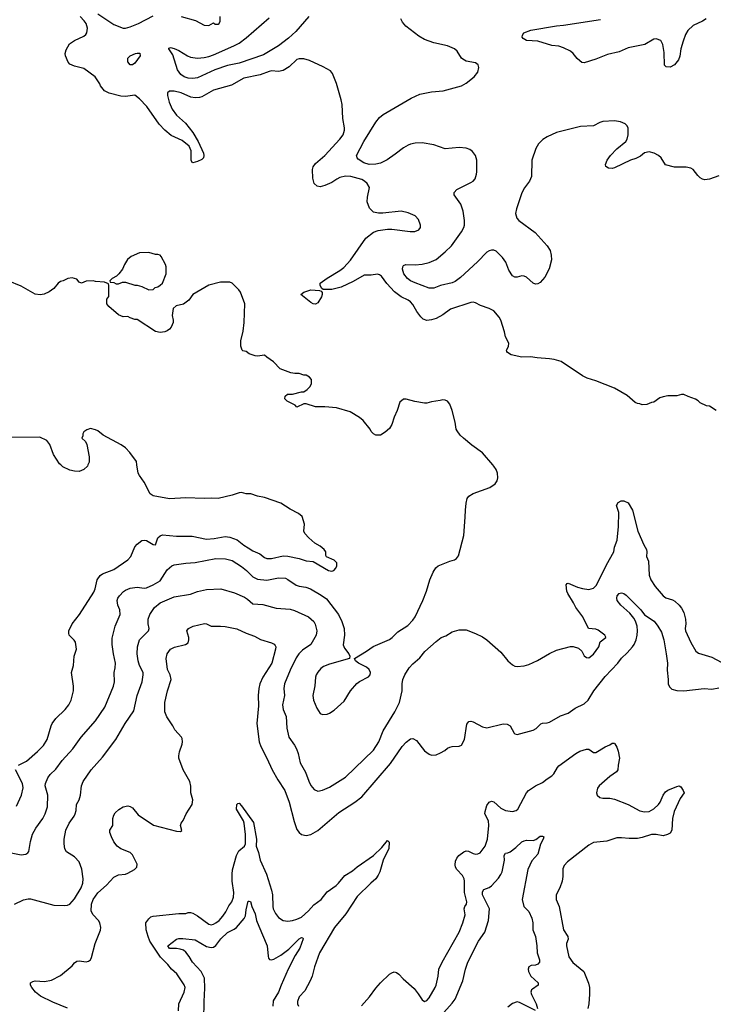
# Model space of a CAD drawing. Header units: inches. Extents: x 1678809 to 1859548, y 384609 to 522868.
# Tile 350 of 386: x 1810597 to 1816584, y 475346 to 483842. Entities that reach past the tile are written whole.
import ezdxf

# ---------------------------------------------------------------- set-up
doc = ezdxf.new("R2010")
doc.units = ezdxf.units.IN
doc.header["$MEASUREMENT"] = 0
doc.layers.add('B8417', color=7, linetype='Continuous')
doc.layers.add('B8418', color=7, linetype='Continuous')

msp = doc.modelspace()

# ---------------------------------------------------------------- linework, layer by layer
at = {"layer": 'B8417', "color": 5}
for points, elevation in [([(1810510, 476654.9), (1810610, 476634.9), (1810650, 476641.6), (1810668, 476652), (1810676.2, 476663.8), (1810688.6, 476750), (1810706.7, 476813.3), (1810734.9, 476865.1), (1810797.6, 476950), (1810816.8, 476990), (1810837.6, 477050), (1810840.3, 477150), (1810816.4, 477230), (1810818.3, 477250), (1810838.4, 477301.6), (1810859.6, 477330), (1810910, 477375.8), (1810964, 477450), (1811055.4, 477550), (1811128.1, 477651.9), (1811250, 477792.2), (1811332.2, 477910), (1811407.1, 478090), (1811415.1, 478130), (1811411, 478210), (1811422, 478250), (1811424.7, 478290), (1811406.4, 478370), (1811394.8, 478450), (1811395.7, 478504.3), (1811419.7, 478610), (1811465.1, 478710), (1811460.4, 478750), (1811444, 478790), (1811436.9, 478830), (1811443, 478850), (1811456.9, 478870), (1811491.6, 478908.4), (1811510, 478920.9), (1811550, 478936.1), (1811610, 478946.3), (1811670, 478937.7), (1811690, 478939.6), (1811750, 478964.9), (1811810, 479001.5), (1811870, 479094.9), (1811910, 479128.9), (1811930, 479136.9), (1812030, 479152.6), (1812110, 479159.6), (1812290, 479194), (1812372, 479190), (1812430, 479176.5), (1812510, 479124.7), (1812554.7, 479090), (1812610, 479034.4), (1812650, 479013.8), (1812730, 479005.1), (1812830, 479027.2), (1812890, 479022.6), (1812912.1, 479012.1), (1812982.8, 478962.8), (1813010, 478953.4), (1813065.9, 478945.9), (1813106.4, 478930), (1813197.5, 478877.5), (1813243.5, 478843.5), (1813348.8, 478710), (1813376.1, 478650), (1813396.1, 478590), (1813400.3, 478530), (1813388.4, 478448.4), (1813399.9, 478419.9), (1813438.8, 478370), (1813446, 478350), (1813442, 478330), (1813270, 478281.6), (1813219.3, 478260.7), (1813196.3, 478243.7), (1813169.2, 478210.8), (1813155.3, 478190), (1813148.8, 478170), (1813144.8, 478095.2), (1813127.2, 478010), (1813128.8, 477990), (1813132, 477970), (1813161.2, 477901.2), (1813190, 477854.8), (1813210, 477846.8), (1813250, 477850.7), (1813270, 477857.3), (1813310, 477884), (1813397.2, 477962.8), (1813451.8, 478050), (1813505.9, 478114.1), (1813530, 478132.7), (1813607.2, 478172.8), (1813621.2, 478190), (1813625.2, 478210), (1813614.2, 478234.2), (1813590, 478256), (1813522, 478290), (1813495.3, 478310), (1813486, 478330), (1813590, 478393), (1813646.7, 478433.3), (1813790, 478494), (1813812.7, 478510), (1813859.5, 478560.5), (1813945.9, 478614.1), (1813990, 478661.6), (1814010, 478690.6), (1814077.2, 478830), (1814108.6, 478910), (1814136.9, 479010), (1814165.3, 479074.7), (1814188.7, 479111.3), (1814210, 479128.5), (1814238, 479142), (1814310, 479170.4), (1814350, 479180.7), (1814367.3, 479192.7), (1814384.5, 479215.5), (1814429.6, 479390), (1814443, 479550), (1814443.6, 479610), (1814449.6, 479670), (1814459.5, 479710), (1814472.7, 479730), (1814510, 479754), (1814654.5, 479805.5), (1814701.6, 479838.4), (1814717.6, 479862.4), (1814724.5, 479890), (1814721.6, 479930), (1814710, 479961.2), (1814689.6, 479990), (1814680.9, 480000)], 460), ([(1810587.2, 477410), (1810654.9, 477445.1), (1810751.3, 477528.7), (1810800.9, 477579.1), (1810835.1, 477630), (1810867.1, 477750), (1810878, 477770), (1810910, 477812.4), (1810989.8, 477890.2), (1811019.7, 477930), (1811041.3, 477970), (1811061.3, 478050), (1811060.5, 478090), (1811045.1, 478210), (1811061.6, 478270), (1811067.8, 478350), (1811086, 478410), (1811079.5, 478470), (1811068, 478488), (1811025.1, 478530), (1811019.6, 478550), (1811020.7, 478570), (1811048.2, 478630), (1811111.5, 478708.5), (1811237.1, 478902.9), (1811248.7, 478930), (1811264.2, 479010), (1811290, 479047.2), (1811310, 479059.7), (1811410, 479099.1), (1811530, 479182), (1811555.4, 479210), (1811590, 479294), (1811610, 479316.3), (1811650, 479346.8), (1811670, 479350.6), (1811690, 479346.8), (1811750, 479314.8), (1811770, 479311), (1811787.6, 479370), (1811810.5, 479389.5), (1811830, 479395.9), (1811950, 479385.7), (1812084.4, 479384.4), (1812210, 479360.6), (1812274.2, 479365.8), (1812370, 479381.5), (1812410, 479377.4), (1812472.7, 479352.7), (1812530, 479306.5), (1812570, 479286.3), (1812610, 479258.9), (1812670, 479232.9), (1812710, 479202.6), (1812730, 479192.9), (1812770, 479193.8), (1812870, 479214.7), (1812910, 479214.4), (1813010, 479192.9), (1813070, 479172.7), (1813130, 479166.8), (1813262.8, 479090), (1813290, 479084.4), (1813309.5, 479090.5), (1813326, 479110), (1813335.1, 479130), (1813334.8, 479154.8), (1813310, 479177.2), (1813246, 479206), (1813240.2, 479220.2), (1813239, 479250), (1813225.2, 479270), (1813190, 479298), (1813143.9, 479323.9), (1813092.7, 479370), (1813057.2, 479410), (1813049, 479430), (1813055.3, 479490), (1813034.8, 479554.8), (1813002.5, 479582.5), (1812930, 479618), (1812850, 479669.5), (1812710, 479718), (1812649.4, 479729.4), (1812591.8, 479751.8), (1812550, 479752.3), (1812510, 479761.2), (1812490, 479759.3), (1812430, 479739.3), (1812308.7, 479711.3), (1812250, 479714), (1812190, 479709.7), (1812030, 479716.9), (1811890, 479707.6), (1811750, 479732.7), (1811722.7, 479750), (1811671.3, 479851.3), (1811630, 479909), (1811619.3, 479930), (1811608.6, 480000)], 480), ([(1811184.8, 480000), (1811180.7, 479990), (1811150, 479960.9), (1811110, 479944.5), (1811070, 479945.1), (1811030, 479956.2), (1810970, 479983.7), (1810950.8, 480000)], 480), ([(1810553.2, 476210), (1810630, 476248), (1810670, 476257.1), (1810690, 476255.5), (1810890, 476202.4), (1810981.5, 476198.5), (1811010, 476202), (1811030, 476210.8), (1811070, 476256.3), (1811128.5, 476350), (1811141, 476390), (1811143.1, 476430), (1811132.8, 476512.8), (1811110, 476575.1), (1811070, 476619.6), (1811001.7, 476661.7), (1810986.7, 476686.7), (1810979.7, 476730), (1810980.5, 476770), (1810994.3, 476850), (1811024, 476910), (1811066.6, 476970), (1811075.4, 476990), (1811082.9, 477017.1), (1811088, 477070), (1811109.7, 477110), (1811122, 477150), (1811129.7, 477230), (1811143.5, 477270), (1811214.7, 477370), (1811310, 477479.3), (1811425.1, 477630), (1811506.9, 477770), (1811580.6, 477879.4), (1811611, 478010), (1811654.2, 478130), (1811663.5, 478190), (1811661.1, 478210), (1811629.7, 478270), (1811618.7, 478310), (1811610.8, 478370), (1811612.1, 478430), (1811631.5, 478490), (1811707.8, 478570), (1811713.3, 478590), (1811706.9, 478630), (1811706.6, 478670), (1811719.7, 478710), (1811761.1, 478770), (1811810, 478809.1), (1811930, 478860.8), (1812070, 478886.3), (1812131.9, 478908.1), (1812210, 478924.9), (1812332.4, 478932.4), (1812450, 478897.4), (1812538, 478858), (1812563, 478843), (1812610, 478802.8), (1812694.8, 478794.8), (1812810, 478764.2), (1812930, 478754.9), (1812970, 478744.2), (1813090, 478690.3), (1813135.3, 478650), (1813146.8, 478626.8), (1813162.3, 478570), (1813154.3, 478530), (1813109.4, 478450.6), (1813037.5, 478402.5), (1813005.8, 478370), (1812983.6, 478336.4), (1812930, 478229.6), (1812882, 478110), (1812877.3, 478070), (1812882, 478010), (1812864, 477930), (1812870.2, 477890.2), (1812896.5, 477830), (1812903.1, 477730), (1812918.7, 477650), (1812970, 477581.6), (1812986.3, 477550), (1813001.5, 477510), (1813016.9, 477430), (1813063.6, 477350), (1813091.3, 477271.3), (1813110, 477233.4), (1813138.7, 477198.7), (1813170, 477184.4), (1813210, 477193.4), (1813270, 477218.9), (1813410, 477306), (1813650, 477538), (1813697.2, 477610), (1813734.2, 477705.8), (1813835.4, 477870), (1813873.5, 477950), (1813899.1, 478050), (1813898.3, 478110), (1813905.1, 478150), (1813921.3, 478190), (1813958.7, 478250), (1813990, 478284.4), (1814050, 478337.1), (1814094, 478390), (1814190, 478476.3), (1814235.3, 478510), (1814274.2, 478525.8), (1814330, 478558.8), (1814390, 478576), (1814450, 478576), (1814530, 478546.8), (1814590, 478517.3), (1814630, 478490.6), (1814750, 478385.5), (1814810, 478310.7), (1814850, 478276.3), (1814870, 478264.9), (1814890, 478260.5), (1814950, 478266.4), (1814990, 478277.6), (1815067.2, 478312.8), (1815170, 478373), (1815230, 478402), (1815350, 478434), (1815374.8, 478434.8), (1815419.8, 478419.8), (1815450, 478392), (1815470, 478352), (1815490, 478338), (1815510, 478336), (1815550, 478367.3), (1815596.2, 478430), (1815607.2, 478472.8), (1815655.3, 478510), (1815655.3, 478515.3), (1815648, 478530), (1815590, 478575.3), (1815570, 478582), (1815506, 478590), (1815457.2, 478690), (1815395.6, 478770), (1815376.9, 478810), (1815327.3, 478890), (1815318, 478910), (1815314, 478966), (1815322, 478978), (1815330, 478981), (1815410, 478944.4), (1815453.1, 478933.1), (1815510, 478925.7), (1815550, 478937.6), (1815576.2, 478963.8), (1815662.8, 479137.2), (1815725.1, 479250), (1815731.3, 479290), (1815754, 479350), (1815766.6, 479470), (1815769, 479590), (1815749.3, 479650.7), (1815763.1, 479676.9), (1815788.9, 479691.1), (1815811.1, 479691.1), (1815850, 479672), (1815886, 479610), (1815931, 479430), (1815983.8, 479310), (1816007.3, 479270), (1816011, 479250), (1816007.3, 479210), (1816024.7, 479170), (1816030.8, 479050), (1816044, 479010), (1816081.6, 478950), (1816150.4, 478870), (1816172.7, 478852.7), (1816230, 478835.2), (1816250, 478824), (1816288.9, 478790), (1816310, 478764.9), (1816328, 478728), (1816342.7, 478670), (1816345.6, 478630), (1816340.3, 478590), (1816343.6, 478570), (1816389.1, 478469.1), (1816432.8, 478392.8), (1816457.1, 478377.1), (1816570, 478342), (1816650, 478297.4)], 440), ([(1811010, 475313.6), (1810883.3, 475363.3), (1810776.1, 475416.1), (1810733.2, 475450), (1810701.2, 475490), (1810689, 475510), (1810688.7, 475530), (1810710, 475542.8), (1810730, 475547.3), (1810810, 475543.8), (1810870, 475554.9), (1810950, 475595.5), (1811050, 475678.8), (1811070, 475704), (1811090, 475719.1), (1811110, 475720.5), (1811170, 475712.4), (1811190, 475717.1), (1811206.6, 475730), (1811215.8, 475750), (1811248.8, 475871.2), (1811294.6, 475985.4), (1811297.6, 476010), (1811288.9, 476050), (1811278, 476070), (1811230, 476118.3), (1811214, 476150), (1811217.4, 476210), (1811229.8, 476250), (1811270, 476307.9), (1811344.6, 476375.4), (1811410, 476442.9), (1811450, 476462.2), (1811509.2, 476470), (1811530, 476478.6), (1811586.6, 476510), (1811607.2, 476530), (1811610, 476556), (1811570, 476636), (1811550, 476655.1), (1811470, 476686.6), (1811439, 476710), (1811410, 476748.7), (1811389.3, 476790), (1811376, 476830), (1811376, 476850), (1811400.9, 476890), (1811401.6, 476950), (1811410, 476978), (1811422, 476998), (1811451.7, 477028.3), (1811490, 477050.8), (1811530, 477058.8), (1811550, 477054), (1811570, 477042.8), (1811620.3, 476980.2), (1811751.2, 476891.2), (1811950, 476839.5), (1811983.7, 476836.3), (1811994.9, 476845.1), (1811984.7, 476890), (1811990.9, 476910), (1812007.2, 476932.8), (1812032.5, 476990), (1812085.1, 477070), (1812091.1, 477110), (1812073.3, 477170), (1812072.9, 477227.1), (1812064, 477270), (1812008.3, 477368.3), (1811970.8, 477470), (1811969.8, 477490), (1811976.6, 477523.4), (1812000.3, 477590), (1812003.1, 477610), (1811998.8, 477638.8), (1811992.3, 477652.3), (1811935.6, 477715.6), (1811918, 477750), (1811865.9, 477825.9), (1811849.7, 477870), (1811849.7, 477950), (1811873.7, 478050), (1811904.7, 478150), (1811896.8, 478190), (1811873.7, 478233.7), (1811860.9, 478330), (1811868.3, 478370), (1811898.4, 478410), (1811932.6, 478427.4), (1812028.8, 478451.2), (1812050, 478466.4), (1812056.4, 478490), (1812055.3, 478510), (1812039.5, 478570), (1812053.2, 478590), (1812093.2, 478610), (1812192.2, 478632.2), (1812210.3, 478630.3), (1812250, 478608.4), (1812329.6, 478610.4), (1812370, 478606.7), (1812470, 478584.6), (1812550, 478547.6), (1812622.4, 478522.4), (1812674.1, 478494.1), (1812770, 478465.3), (1812792.6, 478452.6), (1812801.7, 478441.7), (1812807, 478430), (1812805.3, 478410), (1812772, 478290), (1812694, 478170), (1812669.2, 478110), (1812659.7, 478070), (1812655.9, 478010), (1812658.5, 477921.5), (1812643.6, 477770), (1812664.8, 477610), (1812678, 477570), (1812730.3, 477470), (1812775.3, 477370), (1812823.9, 477283.9), (1812884.4, 477190), (1812922.4, 477090), (1812964.5, 476924.5), (1812990, 476854), (1813010, 476828.2), (1813030, 476812.4), (1813070, 476802), (1813110, 476810.4), (1813170, 476847.2), (1813350, 477000.3), (1813490, 477091.6), (1813550, 477137.4), (1813796.4, 477423.5), (1813898.3, 477570), (1813931.7, 477608.3), (1813970, 477636.4), (1813990, 477638.4), (1814021.2, 477621.2), (1814090, 477533), (1814130, 477503.1), (1814150, 477495.8), (1814190, 477499.5), (1814230, 477514.9), (1814264.9, 477535.1), (1814290, 477556.3), (1814310, 477564.9), (1814330, 477570.6), (1814390, 477573.4), (1814410, 477582.8), (1814434.7, 477630), (1814456.6, 477763.4), (1814474, 477786), (1814490, 477788.4), (1814510, 477783.1), (1814590, 477741.7), (1814630, 477733.1), (1814770, 477766), (1814803.1, 477763.1), (1814830, 477747.7), (1814864.6, 477684.6), (1814870, 477679.1), (1814890, 477674.4), (1815030, 477710.3), (1815055.3, 477724.7), (1815095, 477764.9), (1815110, 477771.7), (1815150, 477774.6), (1815170, 477780.9), (1815263.4, 477836.6), (1815330, 477859.2), (1815390, 477901.3), (1815470, 477938), (1815502, 477970), (1815551.8, 478050), (1815650, 478174.9), (1815759.7, 478290), (1815790, 478333.4), (1815840.5, 478379.5), (1815885.1, 478430), (1815899.8, 478450), (1815918.7, 478490), (1815927.2, 478530), (1815929, 478570), (1815926, 478610), (1815911.6, 478651.6), (1815897.1, 478677.1), (1815861.7, 478721.7), (1815785.1, 478790), (1815754.7, 478830), (1815749.7, 478850), (1815754, 478870), (1815770, 478890.4), (1815790, 478896.4), (1815810, 478890.4), (1815830, 478876.4), (1815870, 478840.4), (1815958.7, 478750), (1815990, 478708), (1816072.1, 478652), (1816105.3, 478610), (1816136.4, 478556.4), (1816157.3, 478490), (1816178, 478370), (1816188.3, 478290), (1816183.9, 478230), (1816195, 478150), (1816195.3, 478110), (1816204.3, 478084.3), (1816225.2, 478065.2), (1816270, 478052.7), (1816330, 478050.2), (1816506, 478070), (1816570, 478066.3), (1816630, 478076.5)], 420), ([(1813545.9, 475334.1), (1813615.6, 475410), (1813670, 475485.5), (1813710, 475530.5), (1813790, 475605.5), (1813810, 475619.1), (1813830, 475624.9), (1813850, 475620.7), (1813870, 475607.3), (1813905.8, 475565.8), (1814001.3, 475481.3), (1814037.3, 475437.3), (1814070, 475386), (1814090, 475370.8), (1814110, 475379.1), (1814130, 475400.7), (1814183.6, 475490), (1814191.5, 475510), (1814207.3, 475590), (1814213.3, 475650), (1814242.6, 475710), (1814390.6, 475969.4), (1814421.4, 476050), (1814440.5, 476119.5), (1814434.4, 476170), (1814438.8, 476190), (1814453.6, 476210), (1814456.2, 476230), (1814437.2, 476310), (1814436.8, 476410), (1814432.3, 476430), (1814417.7, 476457.7), (1814370.9, 476510), (1814359.4, 476530), (1814354.2, 476550), (1814358.3, 476581.7), (1814370, 476608.4), (1814385.7, 476630), (1814430, 476661.7), (1814450, 476670.3), (1814470, 476668.7), (1814510, 476646), (1814530, 476640.2), (1814550, 476643.2), (1814570, 476654.3), (1814613.8, 476710), (1814635.7, 476770), (1814646.3, 476890), (1814641.7, 476930), (1814612.1, 476990), (1814613.9, 477010), (1814630, 477062), (1814650, 477090.2), (1814670, 477098), (1814690, 477093), (1814750, 477038.5), (1814790, 477017.3), (1814850, 477008.7), (1814881.6, 477018.4), (1814895.1, 477030), (1814972.4, 477170), (1814988.3, 477190), (1815047.6, 477230), (1815110, 477260.2), (1815150, 477292.9), (1815190, 477318), (1815206.3, 477333.7), (1815237.6, 477390), (1815250, 477403.2), (1815397.6, 477510), (1815431.3, 477531.3), (1815490, 477546.3), (1815510, 477546.4), (1815550, 477519.3), (1815570, 477517.6), (1815650, 477568.4), (1815690, 477584.4), (1815710, 477598), (1815730, 477598), (1815733.5, 477593.5), (1815750, 477564), (1815761.1, 477530), (1815772.4, 477470), (1815760.9, 477410), (1815759.5, 477370), (1815747.6, 477352.4), (1815689.1, 477310.9), (1815598.4, 477230), (1815583.1, 477210), (1815574.4, 477170), (1815580.4, 477150), (1815604, 477130), (1815630, 477124.2), (1815690, 477124.9), (1815730, 477116.9), (1815848, 477070), (1815950, 477016.5), (1815990, 477007.9), (1816029.8, 477010.2), (1816070, 477032.9), (1816110, 477070.3), (1816125.3, 477090), (1816151.2, 477150), (1816170, 477179.5), (1816190, 477193.4), (1816270, 477226.8), (1816290, 477230.8), (1816302, 477222), (1816324.7, 477190), (1816330.8, 477170), (1816297.7, 477122.3), (1816244.9, 477010), (1816230.2, 476950), (1816226, 476850), (1816210, 476823.5), (1816189.2, 476810.8), (1816150, 476801.2), (1816090, 476810.6), (1816050, 476810.6), (1815970, 476784.9), (1815930, 476777.9), (1815856, 476776), (1815790, 476783.7), (1815750, 476782.9), (1815664.8, 476755.2), (1815550, 476741.1), (1815510, 476720.7), (1815323.8, 476576.2), (1815295.6, 476544.4), (1815285.7, 476514.3), (1815284.5, 476450), (1815278.4, 476410), (1815259.3, 476350), (1815227.9, 476290), (1815227.8, 476250), (1815251.7, 476190), (1815291.3, 475990), (1815328.3, 475930), (1815331.1, 475908.9), (1815315.6, 475870), (1815315.6, 475850), (1815335.6, 475755.6), (1815370, 475707.3), (1815466.8, 475630), (1815507.5, 475527.5), (1815514, 475490), (1815513.7, 475433.7), (1815510.5, 475350), (1815500.5, 475310)], 380), ([(1810570, 477056.3), (1810611.1, 477150), (1810626.1, 477213.9), (1810621.5, 477250), (1810560.2, 477370)], 480), ([(1811966.5, 475290), (1811970.8, 475350), (1812017.4, 475450), (1812023.9, 475490), (1812015.4, 475515.4), (1811953.3, 475610), (1811905.6, 475650), (1811875.1, 475690), (1811812, 475752), (1811721.2, 475890), (1811704.8, 475930), (1811688.9, 475990), (1811684.7, 476050), (1811710, 476084.4), (1811730, 476100.4), (1811750, 476106.4), (1811970, 476128.8), (1812030, 476128.8), (1812050, 476137.6), (1812070, 476139), (1812090, 476133), (1812130, 476109.3), (1812230, 476036.9), (1812250, 476032.3), (1812270, 476036.5), (1812290, 476048.1), (1812318, 476070), (1812350, 476106), (1812376.5, 476143.5), (1812403, 476197), (1812428.6, 476231.4), (1812442.4, 476270), (1812445.2, 476310), (1812429.8, 476410), (1812429.9, 476469.9), (1812434.9, 476505.1), (1812467.7, 476630), (1812489.2, 476670.8), (1812538.3, 476710), (1812547.1, 476730), (1812545.3, 476810), (1812534.9, 476910), (1812528.3, 476930), (1812469, 477030), (1812470, 477071.3), (1812480.1, 477079.9), (1812490, 477083), (1812510, 477059.5), (1812614, 476914), (1812640.1, 476770), (1812637.1, 476710), (1812656.8, 476656.8), (1812672.4, 476590), (1812725.6, 476470), (1812770.2, 476330.2), (1812777.8, 476290), (1812781, 476190), (1812785.8, 476170), (1812804.2, 476130), (1812830, 476095.3), (1812870.2, 476070.2), (1812910, 476064.6), (1812950, 476068.9), (1812990, 476079.6), (1813030, 476099), (1813090, 476152.9), (1813135.2, 476204.8), (1813197.7, 476250), (1813250, 476317.3), (1813326.9, 476370), (1813348.5, 476390), (1813403.2, 476456.8), (1813470, 476498), (1813508.4, 476531.6), (1813649.9, 476630.1), (1813721.5, 476698.5), (1813770, 476760.7), (1813784.9, 476744.9), (1813781.7, 476690), (1813733.8, 476590), (1813705, 476490), (1813690, 476459.6), (1813670, 476427.8), (1813627.3, 476392.7), (1813510, 476277.6), (1813413.1, 476126.9), (1813314, 476010), (1813185.3, 475790), (1813140.9, 475670), (1813120.9, 475590), (1813104.6, 475550), (1813057.2, 475462.8), (1813010, 475409.5), (1812993.1, 475370), (1812994.6, 475350), (1813004.2, 475330)], 380), ([(1814233.3, 475250), (1814330, 475356.9), (1814354.4, 475390), (1814421.8, 475550), (1814443.4, 475650), (1814464.8, 475710), (1814556.8, 475890), (1814611.2, 475968.8), (1814643.5, 476070), (1814650.8, 476170), (1814591.1, 476290), (1814590, 476318), (1814603.3, 476336.7), (1814650, 476354.4), (1814670, 476368.8), (1814730, 476435.8), (1814750, 476466.4), (1814760.4, 476490), (1814781.3, 476590), (1814778, 476630), (1814789.2, 476650), (1814810, 476653.4), (1814830, 476663), (1814880.3, 476699.7), (1814930, 476748.2), (1814950, 476757.6), (1814970, 476761.6), (1815030, 476759.1), (1815052.3, 476767.7), (1815090, 476796), (1815110, 476798), (1815122, 476790), (1815116, 476770), (1815092.7, 476727.3), (1815070, 476641.2), (1815016.5, 476583.5), (1814983.7, 476510), (1814934.9, 476250), (1814949, 476189), (1814990, 476147.7), (1815016.5, 476090), (1815025.7, 476050), (1815024.4, 475990), (1815050.2, 475930.2), (1815060.7, 475850), (1815062.6, 475790), (1815083.2, 475730), (1815082.3, 475710), (1815070, 475693.3), (1815050, 475685), (1815010, 475681.5), (1814992.2, 475670), (1814986, 475650), (1814988.3, 475630), (1815009.5, 475589.5), (1815072.4, 475530), (1815070.4, 475510), (1815022.3, 475477.7), (1815014.6, 475470), (1815008.1, 475450), (1815013.6, 475430), (1815055.5, 475350), (1815066.4, 475310)], 360), ([(1812186.1, 475213.9), (1812188.1, 475370), (1812195.5, 475484.5), (1812190.4, 475570.4), (1812162.7, 475630), (1812088.8, 475708.8), (1812059.7, 475759.7), (1812030, 475797.2), (1812010, 475812.8), (1811982.7, 475822.7), (1811950, 475828.4), (1811890, 475827.8), (1811874.5, 475850), (1811950, 475907.4), (1811970, 475913.8), (1812005.8, 475914.2), (1812110, 475902.7), (1812210, 475845.2), (1812250, 475836.4), (1812270, 475839.3), (1812290, 475854), (1812331.6, 475910), (1812390, 475964.3), (1812446.6, 475993.4), (1812467.9, 476010), (1812534, 476086), (1812545.1, 476110), (1812550, 476162), (1812570, 476236), (1812576.9, 476236.9), (1812590, 476234), (1812600.5, 476190), (1812630, 476126), (1812642, 476070), (1812660.2, 476020.2), (1812732.8, 475850), (1812741.5, 475761.5), (1812744.8, 475744.8), (1812752.8, 475732.8), (1812770, 475730.4), (1812790, 475736.9), (1812850, 475771.3), (1812918.7, 475821.3), (1813010, 475910.2), (1813030, 475922.4), (1813039.5, 475919.5), (1813043.8, 475910), (1813014.3, 475830), (1812974, 475766), (1812912.8, 475650), (1812852.2, 475510), (1812831.5, 475450), (1812784.9, 475375.1), (1812780.5, 475330)], 360), ([(1815050, 475293.6), (1814910, 475363), (1814890, 475368), (1814850, 475352.6), (1814810, 475320.5)], 360)]:
    msp.add_lwpolyline(points, dxfattribs=dict(at, elevation=elevation))
at = {"layer": 'B8418', "color": 5}
for points, elevation in [([(1816608, 480470), (1816550, 480508.7), (1816526, 480510), (1816470, 480535.3), (1816453.2, 480553.2), (1816428.9, 480568.9), (1816366, 480590), (1816330, 480608), (1816310, 480608), (1816270, 480595.3), (1816190, 480595.3), (1816150, 480588.7), (1816122, 480578), (1816070, 480542), (1816050, 480539), (1816010, 480522), (1815970, 480518), (1815950, 480528.7), (1815930, 480529), (1815910, 480539), (1815839.6, 480599.6), (1815730, 480662.9), (1815570, 480727.3), (1815494, 480750), (1815453.2, 480770), (1815270, 480892.3), (1815210, 480909.4), (1815170, 480915.1), (1815063.2, 480923.2), (1815006.4, 480933.6), (1814929.5, 480929.5), (1814838, 480950), (1814806, 480970), (1814800.4, 480980.4), (1814798, 480990), (1814816.4, 481023.6), (1814818, 481050), (1814790, 481106), (1814782, 481150), (1814748.7, 481250), (1814735.5, 481275.5), (1814690, 481328.7), (1814650, 481348.7), (1814574.6, 481374.6), (1814530, 481399), (1814510, 481404), (1814490, 481402.7), (1814314.4, 481345.6), (1814250, 481296.3), (1814190, 481263), (1814150, 481251), (1814110, 481247.8), (1814078.9, 481258.9), (1814057.8, 481277.8), (1814023.5, 481323.5), (1813990, 481385.6), (1813970, 481408.2), (1813950, 481422.3), (1813890, 481450.9), (1813833.1, 481493.1), (1813765.7, 481565.7), (1813719.1, 481630), (1813701.8, 481641.8), (1813685.2, 481645.2), (1813630, 481636.8), (1813570, 481637.7), (1813475.8, 481584.2), (1813370, 481534.5), (1813290, 481515.3), (1813215.1, 481515.1), (1813203.2, 481523.2), (1813189.5, 481549.5), (1813189.6, 481570), (1813250, 481613.1), (1813361.3, 481678.7), (1813395.2, 481704.8), (1813452.3, 481767.7), (1813583.1, 481956.9), (1813650, 482008.2), (1813690, 482024.4), (1813770, 482034.4), (1813810, 482034.4), (1813966.3, 482013.7), (1814006, 482014), (1814042, 482030), (1814055.3, 482050), (1814055.3, 482070), (1814038.6, 482118.6), (1814010, 482149), (1813950, 482175.1), (1813890, 482189.2), (1813730, 482173.2), (1813693.6, 482173.6), (1813650, 482182), (1813616.5, 482216.5), (1813596, 482270), (1813598, 482310), (1813615.1, 482395.1), (1813596, 482430), (1813572.7, 482450), (1813550, 482462), (1813455.3, 482490), (1813410, 482491.2), (1813360.5, 482479.5), (1813333, 482467), (1813290, 482438.4), (1813230, 482412.7), (1813190, 482401.2), (1813164.7, 482404.7), (1813139, 482430), (1813125.6, 482474.4), (1813125.2, 482550), (1813130, 482571.3), (1813150, 482601), (1813230, 482670.7), (1813360.5, 482810), (1813387.8, 482850), (1813399.6, 482890), (1813400.7, 482910), (1813386, 482990), (1813379.6, 483110), (1813371.5, 483151.5), (1813332, 483292), (1813296.5, 483376.5), (1813280.2, 483400.2), (1813216.6, 483436.6), (1813099, 483490), (1813050, 483504.2), (1813010, 483505.6), (1812990, 483498.4), (1812923.5, 483436.5), (1812870, 483402.6), (1812830, 483394.3), (1812770, 483399.7), (1812750, 483395.8), (1812672.3, 483367.7), (1812530, 483336.8), (1812423.6, 483276.4), (1812270, 483233.3), (1812170, 483177.3), (1812150, 483170.8), (1812110, 483167.4), (1812072.8, 483172.8), (1811989.2, 483210), (1811930, 483225.1), (1811890, 483226.6), (1811873.4, 483210), (1811872.5, 483187.5), (1811886.7, 483130), (1811912.2, 483070), (1811950, 483017.1), (1812028.2, 482950), (1812090.4, 482870), (1812137.6, 482790), (1812182.4, 482690), (1812186, 482670), (1812183, 482650), (1812170, 482637), (1812130, 482618.4), (1812090, 482607), (1812084, 482610), (1812077, 482630), (1812078, 482710), (1812059.6, 482750), (1811998.9, 482798.9), (1811902.7, 482842.7), (1811849.1, 482889.1), (1811801.9, 482941.9), (1811693.4, 483093.4), (1811630, 483159.6), (1811590, 483189.6), (1811510, 483178.7), (1811470, 483181.6), (1811370, 483209.5), (1811330, 483229.2), (1811295.3, 483270), (1811288.7, 483290), (1811248.7, 483350), (1811150, 483421.2), (1811070, 483440.9), (1811030, 483459.3), (1811015.6, 483475.6), (1810992, 483530), (1810989.2, 483550), (1810996.6, 483583.4), (1811027.5, 483632.5), (1811070, 483664), (1811150, 483698.8), (1811166.8, 483713.2), (1811175.1, 483730), (1811180.9, 483770), (1811170, 483808.7), (1811153.4, 483833.4), (1811119, 483870)], 440), ([(1811270, 483893), (1811410, 483801.6), (1811490, 483768.5), (1811510, 483768.5), (1811550, 483779.5), (1811621.2, 483810), (1811750, 483874.8)], 440), ([(1813091.3, 483870), (1812981.1, 483738.9), (1812916.8, 483683.2), (1812830, 483618), (1812700, 483540), (1812490, 483467.9), (1812390, 483447.2), (1812280.4, 483410), (1812130, 483339.5), (1812090, 483333.7), (1812050, 483337.2), (1812015.4, 483350), (1811986.8, 483370), (1811959.4, 483410), (1811917.7, 483537.7), (1811882.7, 483590), (1811884.1, 483595.9), (1811899, 483601), (1811930, 483594), (1811970, 483577.4), (1812043.8, 483530), (1812070, 483519.6), (1812130, 483511.3), (1812190, 483515.2), (1812230, 483523.2), (1812270, 483537.6), (1812443.8, 483616.2), (1812490, 483640.7), (1812550, 483684.2), (1812750, 483858.6)], 420), ([(1811990, 483870.4), (1812115.5, 483835.5), (1812190, 483796), (1812228.4, 483791.6), (1812270, 483814), (1812284.7, 483804.7), (1812310, 483804.7), (1812318, 483810), (1812326, 483830), (1812326, 483870)], 440), ([(1816630, 482494.9), (1816550, 482466.5), (1816510, 482461.6), (1816490, 482466.4), (1816470, 482477.8), (1816450, 482497.1), (1816410.3, 482550.3), (1816390, 482562), (1816350, 482568.9), (1816248.9, 482568.9), (1816170, 482589.3), (1816132.3, 482650), (1816109.5, 482670), (1816073.2, 482690), (1816030, 482701.1), (1815990, 482694.7), (1815954.5, 482665.5), (1815915.9, 482644.1), (1815869, 482631), (1815730, 482562.9), (1815710, 482557), (1815680.1, 482560.1), (1815654.6, 482574.6), (1815654, 482594), (1815667.3, 482630), (1815696.2, 482670), (1815750, 482728.2), (1815829.6, 482790), (1815839.7, 482810), (1815848, 482850), (1815847.6, 482907.6), (1815838, 482930), (1815822.6, 482942.6), (1815782, 482962), (1815729.8, 482969.8), (1815630, 482963.7), (1815603.6, 482956.4), (1815550, 482927.1), (1815438.6, 482921.4), (1815230, 482869.8), (1815148.2, 482830), (1815112.7, 482807.3), (1815074.9, 482770), (1815052.6, 482730), (1815018.5, 482630), (1815014.7, 482490), (1814997.3, 482450), (1814952.8, 482390), (1814930, 482349.4), (1814883.9, 482210), (1814877.2, 482170), (1814888.1, 482130), (1814905.3, 482110), (1815044.5, 482004.5), (1815148.8, 481890), (1815174, 481850), (1815184.4, 481810), (1815186.9, 481770), (1815167.8, 481692.2), (1815130, 481619.7), (1815090, 481574), (1815070, 481562.6), (1815050, 481561), (1815028.3, 481568.3), (1814970, 481619.7), (1814950, 481629.7), (1814930, 481631.1), (1814890, 481620.4), (1814870, 481621.1), (1814851.6, 481631.6), (1814819.9, 481679.9), (1814792.5, 481750), (1814764.4, 481790), (1814710, 481845), (1814690, 481853.2), (1814670, 481854.5), (1814650, 481848.9), (1814630, 481835.5), (1814547.9, 481752.1), (1814401.5, 481618.5), (1814355.8, 481584.2), (1814328.8, 481571.2), (1814230, 481547.3), (1814170, 481526.4), (1814130, 481525.6), (1814010, 481570.7), (1813970, 481589.8), (1813943.1, 481610), (1813912.6, 481650), (1813902, 481690), (1813903.6, 481710), (1813910, 481720.7), (1813929.7, 481730.3), (1814010, 481726.9), (1814070, 481732.3), (1814130, 481745.8), (1814190, 481771.5), (1814270, 481838.3), (1814322.6, 481890), (1814409.1, 482010.9), (1814431.2, 482048.8), (1814437.1, 482070), (1814436.5, 482110), (1814424.8, 482190), (1814405.3, 482250), (1814347.8, 482330), (1814347.3, 482350), (1814370, 482375.8), (1814490, 482436), (1814510, 482448.8), (1814528.3, 482470), (1814540.9, 482510), (1814542.4, 482530), (1814541.4, 482630), (1814529.7, 482670), (1814504.9, 482704.9), (1814481.4, 482721.4), (1814450, 482733.5), (1814390, 482738.2), (1814270, 482726.6), (1814170, 482763.7), (1814070, 482778.2), (1814010, 482776), (1813970, 482768.2), (1813950, 482759.4), (1813910, 482737.7), (1813838.9, 482681.1), (1813767.1, 482632.9), (1813710, 482604.7), (1813670, 482594.1), (1813613.3, 482593.3), (1813568.4, 482608.4), (1813518.5, 482638.5), (1813508.3, 482650), (1813504.7, 482670), (1813566.2, 482790), (1813670, 482957), (1813702.2, 482997.8), (1813735.2, 483024.8), (1813975.1, 483164.9), (1814050, 483199.6), (1814150, 483219.6), (1814250.7, 483229.3), (1814410, 483271.7), (1814450, 483293.7), (1814519.6, 483350), (1814551.2, 483390), (1814560.7, 483430), (1814553.4, 483453.4), (1814530, 483469.4), (1814450, 483485.6), (1814420.8, 483500.8), (1814409.5, 483510), (1814371.5, 483570), (1814349.6, 483590), (1814290, 483617.4), (1814170, 483642.9), (1814090.4, 483670.4), (1814040.7, 483700.7), (1813930, 483786.2), (1813901.4, 483821.4), (1813886.2, 483850)], 420), ([(1816522.4, 483850), (1816490, 483829.1), (1816408.7, 483791.3), (1816365, 483750), (1816344.7, 483715.3), (1816322.7, 483657.3), (1816302.5, 483590), (1816293.6, 483526.4), (1816283.7, 483496.3), (1816248.6, 483451.4), (1816210, 483433.5), (1816176.2, 483436.2), (1816162.3, 483450), (1816158.2, 483558.2), (1816147.1, 483627.1), (1816130, 483661.6), (1816090, 483675.6), (1816070, 483673.3), (1815991.4, 483628.6), (1815850, 483600.7), (1815770, 483564.6), (1815670, 483541.9), (1815570, 483501.6), (1815470, 483469.5), (1815450, 483473.6), (1815430, 483486.6), (1815407.3, 483507.3), (1815375.1, 483550), (1815351.6, 483570), (1815290, 483598), (1815250, 483612.3), (1815190, 483620.4), (1815070, 483655.6), (1814970, 483662.7), (1814940.9, 483680.9), (1814934, 483690), (1814936, 483710), (1814947, 483730), (1815008.9, 483751.1), (1815228.7, 483790), (1815290, 483794), (1815610, 483842.8)], 380), ([(1814680.9, 480000), (1814590, 480104.5), (1814499.5, 480170), (1814427, 480230), (1814398.5, 480258.5), (1814373.4, 480293.4), (1814364.7, 480310), (1814355.6, 480370), (1814330, 480469.2), (1814310, 480524), (1814290, 480549.2), (1814270, 480559.3), (1814250, 480562.7), (1814225.2, 480554.8), (1814150, 480545.1), (1814110, 480531.8), (1814090, 480531.8), (1814007.5, 480547.5), (1813931.6, 480568.4), (1813910, 480568.7), (1813876.9, 480543.1), (1813854.8, 480470), (1813827.5, 480412.5), (1813810, 480348), (1813790, 480315.3), (1813750, 480282), (1813710, 480258), (1813670, 480258), (1813650, 480268), (1813630, 480288), (1813622, 480310), (1813562.5, 480382.5), (1813529.6, 480409.6), (1813450, 480458.4), (1813332, 480492), (1813230, 480501.2), (1813150, 480501.2), (1813070, 480528.7), (1813050, 480528.7), (1812990, 480498), (1812975.3, 480515.3), (1812906, 480550), (1812886, 480570), (1812887.3, 480592.7), (1812908.4, 480611.6), (1812950, 480612), (1813028.9, 480631.1), (1813048.4, 480631.6), (1813078, 480650), (1813103.1, 480676.9), (1813116.5, 480703.5), (1813116.5, 480736.5), (1813098.6, 480758.6), (1813070, 480774), (1813050, 480775.3), (1813010, 480788), (1812971.6, 480788.4), (1812936.4, 480796.4), (1812846, 480830), (1812788, 480890), (1812729, 480929), (1812710, 480948), (1812650, 480939), (1812630, 480942), (1812578, 480958), (1812550, 480978), (1812524, 480984), (1812518, 480990), (1812504, 481024), (1812504, 481070), (1812526, 481154), (1812534.5, 481230), (1812539.5, 481390), (1812502.7, 481490), (1812489.2, 481510), (1812429.4, 481569.4), (1812410, 481576), (1812330, 481578), (1812230, 481552.7), (1812092, 481470), (1812058, 481422), (1812010, 481388.7), (1811946.4, 481373.6), (1811921, 481350), (1811914, 481290), (1811922.4, 481250), (1811921.3, 481230), (1811904.9, 481190), (1811890, 481171.8), (1811870, 481158.7), (1811850, 481149.7), (1811810, 481144), (1811770, 481151.8), (1811610, 481254), (1811590, 481255.3), (1811550, 481268.7), (1811530, 481282), (1811490, 481279), (1811450, 481294), (1811366.8, 481366.8), (1811348.9, 481391.1), (1811348, 481430), (1811367.3, 481452.7), (1811367.3, 481547.3), (1811362, 481562), (1811330, 481578), (1811250, 481582), (1811230, 481588.7), (1811170, 481585.2), (1811130, 481568.7), (1811110, 481578), (1811090, 481602), (1811050, 481615.3), (1811010.9, 481609.1), (1810970.7, 481589.3), (1810950, 481584), (1810930, 481568.7), (1810890, 481522), (1810850, 481494), (1810807.1, 481472.9), (1810773.4, 481466.6), (1810730, 481472.7), (1810610, 481543.7), (1810498, 481590)], 460), ([(1810950.8, 480000), (1810939, 480010), (1810889.2, 480090), (1810856.5, 480176.5), (1810832.3, 480212.3), (1810770, 480239.3), (1810530, 480237), (1810484.8, 480244.8), (1810450, 480256), (1810410, 480277), (1810290, 480366.6), (1810250, 480389.4), (1810210, 480398), (1810153.7, 480386.3), (1810070, 480357.2), (1810030, 480334), (1810000, 480306.2)], 480), ([(1811608.6, 480000), (1811604, 480030), (1811547.9, 480107.9), (1811510, 480146.6), (1811472.9, 480172.9), (1811316.6, 480256.6), (1811270, 480294), (1811250, 480304), (1811206.4, 480313.6), (1811176.9, 480303.1), (1811150, 480286), (1811142, 480270), (1811142, 480250), (1811134, 480230), (1811163.6, 480203.6), (1811177.3, 480177.3), (1811196.3, 480070), (1811195.2, 480024.8), (1811184.8, 480000)], 480)]:
    msp.add_lwpolyline(points, dxfattribs=dict(at, elevation=elevation))
for points, elevation in [([(1811570, 483452), (1811550, 483454), (1811530, 483479), (1811529.8, 483510.2), (1811549.8, 483530.2), (1811597.2, 483550), (1811610, 483554.6), (1811632.9, 483552.9), (1811636.5, 483530), (1811590, 483467)], 420), ([(1811710, 481832.7), (1811630, 481829.2), (1811559.8, 481800.2), (1811528.1, 481771.9), (1811501, 481730), (1811484.7, 481690), (1811451.1, 481648.9), (1811431.3, 481628.7), (1811394, 481610), (1811374, 481590), (1811378, 481578), (1811410, 481574), (1811430, 481562), (1811450, 481562), (1811483.1, 481576.9), (1811510, 481578), (1811590, 481551), (1811610, 481550.8), (1811650, 481541), (1811710, 481512), (1811750, 481514), (1811766, 481530), (1811790, 481538), (1811810, 481551.3), (1811828.7, 481570), (1811861.2, 481650), (1811861.2, 481710), (1811854, 481730), (1811818.6, 481798.6), (1811809.3, 481809.3), (1811790, 481817.2), (1811770, 481817.2)], 460), ([(1813150, 481387.8), (1813130, 481389.7), (1813110, 481401.1), (1813024, 481470), (1813049, 481490), (1813109.8, 481510.2), (1813185.5, 481505.5), (1813199.9, 481499.9), (1813207.7, 481487.7), (1813208.2, 481470), (1813201.3, 481450), (1813170, 481399.5)], 440)]:
    msp.add_lwpolyline(points, close=True, dxfattribs=dict(at, elevation=elevation))

doc.saveas('drawing.dxf')
